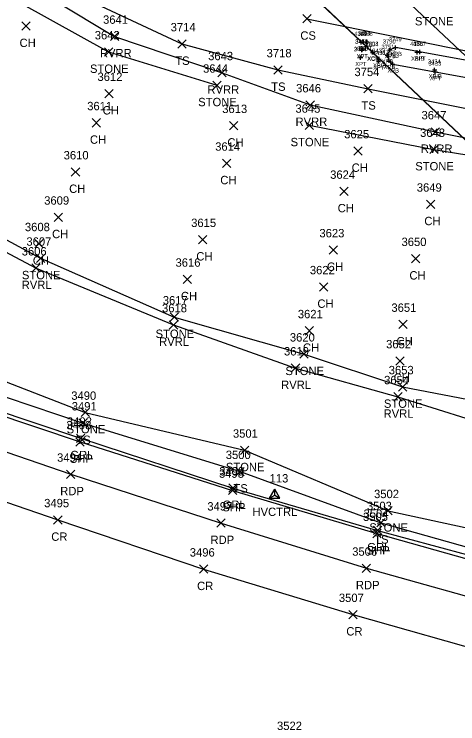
# Model space of a CAD drawing. Extents: x 1647574 to 1652703, y 212895 to 228670.
# Drawn here: x 1648648 to 1648753.8, y 227168.5 to 227337.9 of the extents above; entities that cross this region are included whole.
import ezdxf

# ---------------------------------------------------------------- set-up
doc = ezdxf.new("R2010")
doc.units = 0
for name, color, linetype in [('B_A', 7, 'Continuous'), ('B_I', 7, 'Continuous'), ('B_TIC', 7, 'Continuous'), ('BDC', 7, 'Continuous'), ('BELB', 7, 'Continuous'), ('BSUBM', 7, 'Continuous'), ('C_A', 7, 'Continuous'), ('C_I', 7, 'Continuous'), ('CPSM', 7, 'Continuous'), ('L_A', 7, 'Continuous'), ('L_I', 7, 'Continuous'), ('L_TIC', 7, 'Continuous'), ('LASF', 7, 'Continuous'), ('LAWE', 7, 'Continuous'), ('LELB', 7, 'Continuous'), ('P_A', 7, 'Continuous'), ('P_I', 7, 'Continuous'), ('P_TIC', 7, 'Continuous'), ('PET', 7, 'Continuous'), ('PRC', 7, 'Continuous'), ('PSP', 7, 'Continuous'), ('R_A', 7, 'Continuous'), ('R_I', 7, 'Continuous'), ('R_TIC', 7, 'Continuous'), ('RGR', 7, 'Continuous'), ('U_I', 7, 'Continuous')]:
    doc.layers.add(name, color=color, linetype=linetype)

msp = doc.modelspace()

# ---------------------------------------------------------------- linework, layer by layer
at = {"layer": 'B_TIC'}
for p, q in [((1648730.72, 227331.19), (1648730.79, 227331.19)), ((1648731.33, 227331.3), (1648731.41, 227331.3)), ((1648732.06, 227331.26), (1648732.13, 227331.26)), ((1648738.97, 227329.91), (1648739.05, 227329.91)), ((1648730.95, 227329.32), (1648731.02, 227329.32)), ((1648730.96, 227329.37), (1648731.03, 227329.37)), ((1648733.46, 227328.85), (1648733.54, 227328.85)), ((1648733.48, 227328.73), (1648733.55, 227328.73)), ((1648736.94, 227328.1), (1648737.02, 227328.1)), ((1648737.58, 227329.39), (1648737.65, 227329.39)), ((1648744.1, 227328.79), (1648744.17, 227328.79)), ((1648744.76, 227328.85), (1648744.84, 227328.85)), ((1648730.61, 227327.51), (1648730.69, 227327.51)), ((1648734.89, 227326.63), (1648734.97, 227326.63)), ((1648735.02, 227327.17), (1648735.1, 227327.17)), ((1648737.4, 227326.77), (1648737.48, 227326.77)), ((1648738.28, 227325.95), (1648738.35, 227325.95)), ((1648748.29, 227324.59), (1648748.36, 227324.59)), ((1648748.43, 227324.11), (1648748.5, 227324.11))]:
    msp.add_line(p, q, dxfattribs=at)
for points in [[(1648730.71, 227330.69), (1648730.71, 227331.69)], [(1648731.33, 227330.8), (1648731.33, 227331.8)], [(1648732.05, 227330.76), (1648732.05, 227331.76)], [(1648730.21, 227331.19), (1648731.21, 227331.19)], [(1648730.83, 227331.3), (1648731.83, 227331.3)], [(1648730.94, 227328.82), (1648730.94, 227329.82)], [(1648730.95, 227328.87), (1648730.95, 227329.87)], [(1648731.55, 227331.26), (1648732.55, 227331.26)], [(1648737.57, 227328.89), (1648737.57, 227329.89)], [(1648738.47, 227329.91), (1648739.47, 227329.91)], [(1648738.97, 227329.41), (1648738.97, 227330.41)], [(1648730.44, 227329.32), (1648731.44, 227329.32)], [(1648730.45, 227329.37), (1648731.45, 227329.37)], [(1648732.96, 227328.85), (1648733.96, 227328.85)], [(1648732.97, 227328.73), (1648733.97, 227328.73)], [(1648733.46, 227328.35), (1648733.46, 227329.35)], [(1648733.47, 227328.23), (1648733.47, 227329.23)], [(1648736.44, 227328.1), (1648737.44, 227328.1)], [(1648736.94, 227327.6), (1648736.94, 227328.6)], [(1648737.07, 227329.39), (1648738.07, 227329.39)], [(1648743.59, 227328.79), (1648744.59, 227328.79)], [(1648744.09, 227328.29), (1648744.09, 227329.29)], [(1648744.26, 227328.85), (1648745.26, 227328.85)], [(1648744.76, 227328.35), (1648744.76, 227329.35)], [(1648730.11, 227327.51), (1648731.11, 227327.51)], [(1648730.61, 227327.01), (1648730.61, 227328.01)], [(1648734.39, 227326.63), (1648735.39, 227326.63)], [(1648734.52, 227327.17), (1648735.52, 227327.17)], [(1648734.89, 227326.13), (1648734.89, 227327.13)], [(1648735.02, 227326.67), (1648735.02, 227327.67)], [(1648736.9, 227326.77), (1648737.9, 227326.77)], [(1648737.4, 227326.27), (1648737.4, 227327.27)], [(1648738.28, 227325.45), (1648738.28, 227326.45)], [(1648737.78, 227325.95), (1648738.78, 227325.95)], [(1648748.28, 227324.09), (1648748.28, 227325.09)], [(1648747.78, 227324.59), (1648748.78, 227324.59)], [(1648747.92, 227324.11), (1648748.92, 227324.11)], [(1648748.42, 227323.61), (1648748.42, 227324.61)]]:
    msp.add_lwpolyline(points, dxfattribs=at)
at = {"layer": 'BDC'}
for points in [[(1648650.62, 227406.77), (1648690.52, 227369.25), (1648733.47, 227328.73), (1648776.31, 227288.32), (1648833.66, 227234.3), (1648891.23, 227180.05), (1648955.86, 227118.96), (1649002.64, 227075.02), (1649045.28, 227034.6)], [(1648651.08, 227406.8), (1648690.74, 227369.26), (1648733.46, 227328.85), (1648776.32, 227288.43), (1648833.71, 227234.41), (1648891.3, 227180.17), (1648955.95, 227119.2), (1649002.81, 227075.03), (1649045.28, 227034.88)]]:
    msp.add_lwpolyline(points, dxfattribs=at)
at = {"layer": 'BELB'}
msp.add_lwpolyline([(1648676.13, 227401.91), (1648716.74, 227364.51), (1648759.55, 227324.27), (1648803.46, 227283.21), (1648860.32, 227229.51), (1648917.84, 227175.01), (1648982.23, 227114.44), (1649029.64, 227069.95), (1649071, 227030.27)], dxfattribs=at)
at = {"layer": 'BSUBM'}
msp.add_lwpolyline([(1648770.09, 227324.23), (1648758.66, 227326.38), (1648738.97, 227329.91), (1648737.57, 227329.39), (1648736.94, 227328.1), (1648737.4, 227326.77), (1648738.28, 227325.95), (1648760.27, 227322), (1648782.58, 227317.72), (1648784.12, 227318.35), (1648784.65, 227319.03), (1648784.85, 227320.11), (1648784.06, 227321.4), (1648780.01, 227322.3), (1648770.09, 227324.23)], dxfattribs=at)
at = {"layer": 'CPSM'}
for p, q in [((1648708.88, 227222.4), (1648710.13, 227224.57)), ((1648708.88, 227222.4), (1648710.13, 227223.13)), ((1648711.38, 227222.4), (1648710.13, 227224.57)), ((1648710.13, 227223.13), (1648710.13, 227224.57)), ((1648710.13, 227223.13), (1648710.13, 227223.13)), ((1648710.13, 227223.13), (1648711.38, 227222.4)), ((1648708.88, 227222.4), (1648711.38, 227222.4))]:
    msp.add_line(p, q, dxfattribs=at)
at = {"layer": 'L_TIC'}
for points in [[(1648716.8, 227335.79), (1648718.8, 227337.79)], [(1648718.8, 227335.79), (1648716.8, 227337.79)], [(1648649.76, 227334.05), (1648651.76, 227336.05)], [(1648651.76, 227334.05), (1648649.76, 227336.05)], [(1648670.91, 227331.59), (1648672.91, 227333.59)], [(1648672.91, 227331.59), (1648670.91, 227333.59)], [(1648686.99, 227329.79), (1648688.99, 227331.79)], [(1648688.99, 227329.79), (1648686.99, 227331.79)], [(1648669.5, 227327.87), (1648671.5, 227329.87)], [(1648671.5, 227327.87), (1648669.5, 227329.87)], [(1648696.56, 227322.9), (1648698.56, 227324.9)], [(1648698.56, 227322.9), (1648696.56, 227324.9)], [(1648709.88, 227323.59), (1648711.88, 227325.59)], [(1648711.88, 227323.59), (1648709.88, 227325.59)], [(1648695.33, 227319.92), (1648697.33, 227321.92)], [(1648697.33, 227319.92), (1648695.33, 227321.92)], [(1648669.58, 227317.95), (1648671.58, 227319.95)], [(1648671.58, 227317.95), (1648669.58, 227319.95)], [(1648731.4, 227319.11), (1648733.4, 227321.11)], [(1648733.4, 227319.11), (1648731.4, 227321.11)], [(1648717.58, 227315.22), (1648719.58, 227317.22)], [(1648719.58, 227315.22), (1648717.58, 227317.22)], [(1648666.56, 227310.96), (1648668.56, 227312.96)], [(1648668.56, 227310.96), (1648666.56, 227312.96)], [(1648699.34, 227310.29), (1648701.34, 227312.29)], [(1648701.34, 227310.29), (1648699.34, 227312.29)], [(1648717.36, 227310.37), (1648719.36, 227312.37)], [(1648719.36, 227310.37), (1648717.36, 227312.37)], [(1648747.46, 227308.79), (1648749.46, 227310.79)], [(1648749.46, 227308.79), (1648747.46, 227310.79)], [(1648729, 227304.26), (1648731, 227306.26)], [(1648731, 227304.26), (1648729, 227306.26)], [(1648747.11, 227304.6), (1648749.11, 227306.6)], [(1648749.11, 227304.6), (1648747.11, 227306.6)], [(1648697.66, 227301.3), (1648699.66, 227303.3)], [(1648699.66, 227301.3), (1648697.66, 227303.3)], [(1648661.59, 227299.23), (1648663.59, 227301.23)], [(1648663.59, 227299.23), (1648661.59, 227301.23)], [(1648725.66, 227294.6), (1648727.66, 227296.6)], [(1648727.66, 227294.6), (1648725.66, 227296.6)], [(1648746.33, 227291.53), (1648748.33, 227293.53)], [(1648748.33, 227291.53), (1648746.33, 227293.53)], [(1648657.53, 227288.43), (1648659.53, 227290.43)], [(1648659.53, 227288.43), (1648657.53, 227290.43)], [(1648652.92, 227282.1), (1648654.92, 227284.1)], [(1648654.92, 227282.1), (1648652.92, 227284.1)], [(1648691.93, 227283.1), (1648693.93, 227285.1)], [(1648693.93, 227283.1), (1648691.93, 227285.1)], [(1648723.1, 227280.63), (1648725.1, 227282.63)], [(1648725.1, 227280.63), (1648723.1, 227282.63)], [(1648653.27, 227278.63), (1648655.27, 227280.63)], [(1648655.27, 227278.63), (1648653.27, 227280.63)], [(1648742.77, 227278.56), (1648744.77, 227280.56)], [(1648744.77, 227278.56), (1648742.77, 227280.56)], [(1648652.2, 227276.3), (1648654.2, 227278.3)], [(1648654.2, 227276.3), (1648652.2, 227278.3)], [(1648688.25, 227273.62), (1648690.25, 227275.62)], [(1648690.25, 227273.62), (1648688.25, 227275.62)], [(1648720.82, 227271.81), (1648722.82, 227273.81)], [(1648722.82, 227271.81), (1648720.82, 227273.81)], [(1648685.16, 227264.62), (1648687.16, 227266.62)], [(1648687.16, 227264.62), (1648685.16, 227266.62)], [(1648684.98, 227262.74), (1648686.98, 227264.74)], [(1648686.98, 227262.74), (1648684.98, 227264.74)], [(1648739.7, 227262.85), (1648741.7, 227264.85)], [(1648741.7, 227262.85), (1648739.7, 227264.85)], [(1648717.38, 227261.32), (1648719.38, 227263.32)], [(1648719.38, 227261.32), (1648717.38, 227263.32)], [(1648716.14, 227255.76), (1648718.14, 227257.76)], [(1648718.14, 227255.76), (1648716.14, 227257.76)], [(1648739, 227254.14), (1648741, 227256.14)], [(1648741, 227254.14), (1648739, 227256.14)], [(1648714.08, 227252.44), (1648716.08, 227254.44)], [(1648716.08, 227252.44), (1648714.08, 227254.44)], [(1648739.63, 227247.95), (1648741.63, 227249.95)], [(1648741.63, 227247.95), (1648739.63, 227249.95)], [(1648738.53, 227245.57), (1648740.53, 227247.57)], [(1648740.53, 227245.57), (1648738.53, 227247.57)], [(1648663.93, 227241.86), (1648665.93, 227243.86)], [(1648665.93, 227241.86), (1648663.93, 227243.86)], [(1648663.39, 227239.32), (1648665.39, 227241.32)], [(1648665.39, 227239.32), (1648663.39, 227241.32)], [(1648701.93, 227232.82), (1648703.93, 227234.82)], [(1648703.93, 227232.82), (1648701.93, 227234.82)], [(1648700.87, 227227.73), (1648702.87, 227229.73)], [(1648702.87, 227227.73), (1648700.87, 227229.73)], [(1648736.15, 227218.4), (1648738.15, 227220.4)], [(1648738.15, 227218.4), (1648736.15, 227220.4)], [(1648734.46, 227215.54), (1648736.46, 227217.54)], [(1648736.46, 227215.54), (1648734.46, 227217.54)]]:
    msp.add_lwpolyline(points, dxfattribs=at)
at = {"layer": 'LASF'}
for points in [[(1648519.8, 227461.38), (1648554.26, 227428.39), (1648572.41, 227406.15), (1648586.34, 227387.67), (1648613.3, 227363.78), (1648642.55, 227344.42), (1648670.5, 227328.87), (1648696.33, 227320.92)], [(1648499.8, 227390.79), (1648534.24, 227361.96), (1648564.14, 227336), (1648594.15, 227310.22), (1648628.6, 227293.4), (1648654.27, 227279.63), (1648686.16, 227265.62), (1648717.14, 227256.76), (1648740.63, 227248.95), (1648765.89, 227244.08), (1648814.22, 227231.85), (1648833.28, 227225.74), (1648856.55, 227221.69), (1648882.06, 227215.37), (1648909.35, 227210.97), (1648936.5, 227203.8), (1648961.57, 227198.17), (1648983.3, 227192.86), (1648997.71, 227192.89), (1649002, 227200.33)], [(1648718.36, 227311.37), (1648748.11, 227305.6), (1648785.47, 227299.55)], [(1648591.01, 227270.34), (1648624.69, 227258.45), (1648664.93, 227242.86), (1648702.93, 227233.82), (1648737.15, 227219.4), (1648772.09, 227211.83), (1648798.88, 227202.71), (1648829.38, 227195.59), (1648870.64, 227189.3), (1648888.06, 227190), (1648910.24, 227184.26), (1648945.07, 227174.55), (1648988.13, 227167.99), (1649019.01, 227162.28), (1649093.93, 227148.39), (1649131.47, 227140.13), (1649155.82, 227137.23), (1649206.95, 227127.28), (1649258.23, 227116.86), (1649289.14, 227114.77), (1649313.58, 227109.45)]]:
    msp.add_lwpolyline(points, dxfattribs=at)
at = {"layer": 'LAWE'}
for points in [[(1648523.62, 227464.44), (1648558.32, 227431.33), (1648577.14, 227410.1), (1648589.54, 227390.22), (1648614.46, 227367.16), (1648643.49, 227349.68), (1648671.91, 227332.59), (1648697.56, 227323.9), (1648718.58, 227316.22), (1648748.46, 227309.79), (1648786.4, 227302.27), (1648830.69, 227294.49), (1648864.9, 227288.6), (1648895.3, 227284.45), (1648918.11, 227285.91), (1648972.01, 227267.7), (1649004.52, 227260.1), (1649036.33, 227254.75), (1649067.75, 227244.93), (1649099.56, 227239.62), (1649133.34, 227233.56), (1649168.72, 227227.53), (1649200.78, 227221.11), (1649219.75, 227218.74)], [(1648476.38, 227405.22), (1648496.15, 227388.22), (1648530.66, 227356.87), (1648567.87, 227325.98), (1648591.32, 227307.77), (1648628.32, 227290.49), (1648653.2, 227277.3), (1648685.98, 227263.74), (1648715.08, 227253.44), (1648739.53, 227246.57), (1648765.37, 227238.45), (1648812.94, 227227.92), (1648833.65, 227223.23), (1648856.01, 227219.81), (1648882.17, 227213.58), (1648908.49, 227208.96)]]:
    msp.add_lwpolyline(points, dxfattribs=at)
at = {"layer": 'LELB'}
for points in [[(1648624.78, 227367.39), (1648661.56, 227343.25), (1648687.99, 227330.79), (1648710.88, 227324.59), (1648732.4, 227320.11), (1648758.29, 227314.94), (1648781.98, 227308.53), (1648826.95, 227303.5), (1648863.73, 227300.17), (1648907.54, 227292.02), (1648945.17, 227284.73), (1648987.25, 227274.74), (1649006.39, 227273.99), (1649032.82, 227270.54), (1649043.18, 227273.01), (1649036.39, 227297.45)], [(1648717.8, 227336.79), (1648782.39, 227323.79), (1648830.57, 227310.43), (1648862.86, 227308.57)], [(1648597.27, 227264.49), (1648633.73, 227250.63), (1648664.39, 227240.32), (1648701.87, 227228.73), (1648735.46, 227216.54), (1648770.19, 227206.75), (1648797, 227200.24), (1648829.01, 227192.5), (1648869.11, 227184.88), (1648887.12, 227184.18), (1648909.08, 227180.51), (1648944.4, 227172.66), (1648985.41, 227160.18), (1649015.97, 227155.75), (1649030.56, 227151.79), (1649075.87, 227142.71), (1649094.96, 227142.33), (1649128.79, 227137.18), (1649163.6, 227126.99), (1649206.12, 227120.02), (1649254.7, 227110.71), (1649288.5, 227104.85), (1649312.04, 227099.38)]]:
    msp.add_lwpolyline(points, dxfattribs=at)
at = {"layer": 'P_TIC'}
for points in [[(1648662.69, 227234.82), (1648664.69, 227236.82)], [(1648664.69, 227234.82), (1648662.69, 227236.82)], [(1648660.46, 227227.08), (1648662.46, 227229.08)], [(1648662.46, 227227.08), (1648660.46, 227229.08)], [(1648699.09, 227223.25), (1648701.09, 227225.25)], [(1648701.09, 227223.25), (1648699.09, 227225.25)], [(1648657.38, 227216.21), (1648659.38, 227218.21)], [(1648659.38, 227216.21), (1648657.38, 227218.21)], [(1648696.31, 227215.44), (1648698.31, 227217.44)], [(1648698.31, 227215.44), (1648696.31, 227217.44)], [(1648733.52, 227212.95), (1648735.52, 227214.95)], [(1648735.52, 227212.95), (1648733.52, 227214.95)], [(1648692.17, 227204.45), (1648694.17, 227206.45)], [(1648694.17, 227204.45), (1648692.17, 227206.45)], [(1648731, 227204.65), (1648733, 227206.65)], [(1648733, 227204.65), (1648731, 227206.65)], [(1648727.77, 227193.61), (1648729.77, 227195.61)], [(1648729.77, 227193.61), (1648727.77, 227195.61)]]:
    msp.add_lwpolyline(points, dxfattribs=at)
at = {"layer": 'PET'}
msp.add_lwpolyline([(1648582.82, 227256.08), (1648618.15, 227243), (1648661.46, 227228.08), (1648697.31, 227216.44), (1648732, 227205.65), (1648767.28, 227195.85), (1648794.92, 227188.71), (1648824.66, 227181.32), (1648870.23, 227171.5), (1648904.55, 227164.5), (1648941.4, 227157.32), (1648982.59, 227149.56), (1649013.45, 227143.77), (1649051.48, 227136.02), (1649092.56, 227128.28), (1649129.41, 227121.26), (1649164.13, 227114.97), (1649203.07, 227107.32), (1649253.12, 227097.95), (1649285.33, 227091.53), (1649309.81, 227086.86)], dxfattribs=at)
at = {"layer": 'PRC'}
msp.add_lwpolyline([(1648578.47, 227245.09), (1648614.14, 227232.38), (1648658.38, 227217.21), (1648693.17, 227205.45), (1648728.77, 227194.61), (1648764.16, 227184.6), (1648791.48, 227177.33), (1648822.26, 227169.58), (1648868.21, 227159.38), (1648902.01, 227152.53), (1648938.68, 227144.92), (1648979.68, 227137.48), (1649011.64, 227131.5), (1649049.01, 227124.37), (1649090.36, 227116.95), (1649126.94, 227110.35), (1649164.15, 227103.49), (1649199.47, 227096.77), (1649251.63, 227086.36), (1649284.28, 227080.21), (1649307.76, 227075.6)], dxfattribs=at)
at = {"layer": 'PSP'}
msp.add_lwpolyline([(1648480.19, 227300.94), (1648523.09, 227287.24), (1648552.39, 227275.53), (1648583.82, 227263.8), (1648620.78, 227250.2), (1648663.69, 227235.82), (1648700.09, 227224.25), (1648734.52, 227213.95), (1648769.77, 227204.03), (1648796.83, 227197.07), (1648827.57, 227189.55), (1648872.24, 227179.08), (1648906.71, 227172.29), (1648943.11, 227165.5), (1648984.43, 227157.97), (1649015.26, 227151.94), (1649051.88, 227144.8), (1649094.44, 227136.72), (1649131.24, 227129.79), (1649164.3, 227122.93), (1649204.31, 227115.14), (1649254.54, 227105.7), (1649286.33, 227099.34), (1649311.67, 227094.73)], dxfattribs=at)
at = {"layer": 'R_TIC'}
for points in [[(1648662.82, 227235.68), (1648664.82, 227237.68)], [(1648664.82, 227235.68), (1648662.82, 227237.68)], [(1648699.17, 227223.81), (1648701.17, 227225.81)], [(1648701.17, 227223.81), (1648699.17, 227225.81)], [(1648733.66, 227213.7), (1648735.66, 227215.7)], [(1648735.66, 227213.7), (1648733.66, 227215.7)]]:
    msp.add_lwpolyline(points, dxfattribs=at)
at = {"layer": 'RGR'}
msp.add_lwpolyline([(1648566.5, 227274.34), (1648584.93, 227265.19), (1648621.1, 227251.01), (1648663.82, 227236.68), (1648700.17, 227224.81), (1648734.66, 227214.7), (1648770.02, 227205.1), (1648796.74, 227197.71), (1648827.75, 227190.29), (1648869.58, 227180.64), (1648886.4, 227182.64)], dxfattribs=at)

# ---------------------------------------------------------------- texts
at = {"layer": 'B_A'}
for s, p in [('XBIB', (1648729.28, 227329.19)), ('XPT', (1648730.05, 227329.3)), ('XPT', (1648730.77, 227329.26)), ('XPT', (1648729.66, 227327.32)), ('XPT', (1648729.67, 227327.37)), ('XPB', (1648736.31, 227327.39)), ('XPB', (1648737.71, 227327.91)), ('XPT', (1648729.33, 227325.51)), ('XCB', (1648732.19, 227326.85)), ('XCT', (1648732.19, 227326.73)), ('XPB', (1648735.68, 227326.1)), ('XBIB', (1648742.66, 227326.79)), ('XPT', (1648743.48, 227326.85)), ('XBIB', (1648733.59, 227325.17)), ('XPT', (1648733.61, 227324.63)), ('XPB', (1648736.14, 227324.77)), ('XPB', (1648737.01, 227323.95)), ('XBIB', (1648746.85, 227322.59)), ('XPT', (1648747.14, 227322.11))]:
    msp.add_text(s, height=1, dxfattribs=at).set_placement(p)
at = {"layer": 'B_I'}
for s, p in [('4389', (1648729.08, 227332.69)), ('3451', (1648729.98, 227332.8)), ('4388', (1648730.42, 227332.76)), ('3453', (1648729.31, 227330.82)), ('3452', (1648729.32, 227330.87)), ('3750', (1648735.9, 227330.89)), ('3749', (1648737.34, 227331.41)), ('3454', (1648728.98, 227329.01)), ('2803', (1648731.79, 227330.35)), ('2804', (1648731.8, 227330.23)), ('3751', (1648735.59, 227329.6)), ('4386', (1648742.44, 227330.29)), ('4387', (1648743.13, 227330.35)), ('3432', (1648733.39, 227328.67)), ('3431', (1648733.54, 227328.13)), ('3752', (1648735.77, 227328.27)), ('3753', (1648736.65, 227327.45)), ('3434', (1648746.65, 227326.09)), ('3433', (1648746.79, 227325.61))]:
    msp.add_text(s, height=1, dxfattribs=at).set_placement(p)
at = {"layer": 'C_A'}
msp.add_text('HVCTRL', height=2, dxfattribs=at).set_placement((1648704.82, 227218.13))
at = {"layer": 'C_I'}
msp.add_text('113', height=2, dxfattribs=at).set_placement((1648708.9, 227226.13))
at = {"layer": 'L_A'}
for s, p in [('STONE', (1648743.57, 227335.21)), ('CS', (1648716.24, 227331.79)), ('CH', (1648649.25, 227330.05)), ('RVRR', (1648668.42, 227327.59)), ('TS', (1648686.4, 227325.79)), ('STONE', (1648666.05, 227323.87)), ('TS', (1648709.29, 227319.59)), ('RVRR', (1648694.07, 227318.9)), ('STONE', (1648691.87, 227315.92)), ('TS', (1648730.81, 227315.11)), ('CH', (1648669.07, 227313.95)), ('RVRR', (1648715.09, 227311.22)), ('CH', (1648666.05, 227306.96)), ('CH', (1648698.83, 227306.29)), ('STONE', (1648713.91, 227306.37)), ('RVRR', (1648744.97, 227304.79)), ('CH', (1648728.49, 227300.26)), ('STONE', (1648743.65, 227300.6)), ('CH', (1648697.14, 227297.3)), ('CH', (1648661.08, 227295.23)), ('CH', (1648725.15, 227290.6)), ('CH', (1648745.82, 227287.53)), ('CH', (1648657.01, 227284.43)), ('CH', (1648691.41, 227279.1)), ('CH', (1648652.41, 227278.1)), ('CH', (1648722.59, 227276.63)), ('STONE', (1648649.81, 227274.63)), ('CH', (1648742.26, 227274.56)), ('RVRL', (1648649.76, 227272.3)), ('CH', (1648687.74, 227269.62)), ('CH', (1648720.31, 227267.81)), ('STONE', (1648681.7, 227260.62)), ('RVRL', (1648682.54, 227258.74)), ('CH', (1648739.19, 227258.85)), ('CH', (1648716.87, 227257.32)), ('STONE', (1648712.68, 227251.76)), ('CH', (1648738.49, 227250.14)), ('RVRL', (1648711.65, 227248.44)), ('STONE', (1648736.17, 227243.95)), ('RVRL', (1648736.1, 227241.57)), ('STONE', (1648660.48, 227237.86)), ('TS', (1648662.8, 227235.32)), ('STONE', (1648698.47, 227228.82)), ('TS', (1648700.28, 227223.73)), ('STONE', (1648732.7, 227214.4)), ('TS', (1648733.87, 227211.54))]:
    msp.add_text(s, height=2, dxfattribs=at).set_placement(p)
at = {"layer": 'L_I'}
for s, p in [('3641', (1648669.17, 227335.59)), ('3714', (1648685.3, 227333.79)), ('3642', (1648667.19, 227331.87)), ('3643', (1648694.25, 227326.9)), ('3718', (1648708.19, 227327.59)), ('3644', (1648693.02, 227323.92)), ('3754', (1648729.14, 227323.11)), ('3612', (1648667.84, 227321.95)), ('3646', (1648715.22, 227319.22)), ('3611', (1648665.39, 227314.96)), ('3613', (1648697.6, 227314.29)), ('3645', (1648715.06, 227314.37)), ('3647', (1648745.15, 227312.79)), ('3625', (1648726.69, 227308.26)), ('3648', (1648744.8, 227308.6)), ('3614', (1648695.92, 227305.3)), ('3610', (1648659.77, 227303.23)), ('3624', (1648723.35, 227298.6)), ('3649', (1648744.02, 227295.53)), ('3609', (1648655.13, 227292.43)), ('3615', (1648690.19, 227287.1)), ('3608', (1648650.53, 227286.1)), ('3623', (1648720.79, 227284.63)), ('3607', (1648650.88, 227282.63)), ('3650', (1648740.38, 227282.56)), ('3606', (1648649.76, 227280.3)), ('3616', (1648686.46, 227277.62)), ('3622', (1648718.51, 227275.81)), ('3617', (1648683.42, 227268.62)), ('3651', (1648737.96, 227266.85)), ('3618', (1648683.24, 227266.74)), ('3621', (1648715.64, 227265.32)), ('3620', (1648713.74, 227259.76)), ('3652', (1648736.7, 227258.14)), ('3619', (1648712.33, 227256.44)), ('3653', (1648737.32, 227251.95)), ('3654', (1648736.23, 227249.57)), ('3490', (1648661.59, 227245.86)), ('3491', (1648661.7, 227243.32)), ('3501', (1648700.15, 227236.82)), ('3500', (1648698.45, 227231.73)), ('3502', (1648733.82, 227222.4)), ('3503', (1648732.12, 227219.54))]:
    msp.add_text(s, height=2, dxfattribs=at).set_placement(p)
at = {"layer": 'P_A'}
for s, p in [('SHP', (1648661.23, 227230.82)), ('RDP', (1648658.95, 227223.08)), ('SHP', (1648697.63, 227219.25)), ('CR', (1648656.81, 227212.21)), ('RDP', (1648694.8, 227211.44)), ('SHP', (1648732.06, 227208.95)), ('CR', (1648691.6, 227200.45)), ('RDP', (1648729.49, 227200.65)), ('CR', (1648727.2, 227189.61))]:
    msp.add_text(s, height=2, dxfattribs=at).set_placement(p)
at = {"layer": 'P_I'}
for s, p in [('3493', (1648660.43, 227238.82)), ('3494', (1648658.2, 227231.08)), ('3498', (1648696.83, 227227.25)), ('3495', (1648655.12, 227220.21)), ('3497', (1648694.05, 227219.44)), ('3505', (1648731.18, 227216.95)), ('3496', (1648689.86, 227208.45)), ('3506', (1648728.61, 227208.65)), ('3507', (1648725.43, 227197.61))]:
    msp.add_text(s, height=2, dxfattribs=at).set_placement(p)
at = {"layer": 'R_A'}
for p in [(1648661.36, 227231.68), (1648697.71, 227219.81), (1648732.2, 227209.7)]:
    msp.add_text('GRL', height=2, dxfattribs=at).set_placement(p)
at = {"layer": 'R_I'}
for s, p in [('3492', (1648660.56, 227239.68)), ('3499', (1648696.9, 227227.81)), ('3504', (1648731.32, 227217.7))]:
    msp.add_text(s, height=2, dxfattribs=at).set_placement(p)
at = {"layer": 'U_I'}
msp.add_text('3522', height=2, dxfattribs=at).set_placement((1648710.67, 227167.06))

doc.saveas('drawing.dxf')
